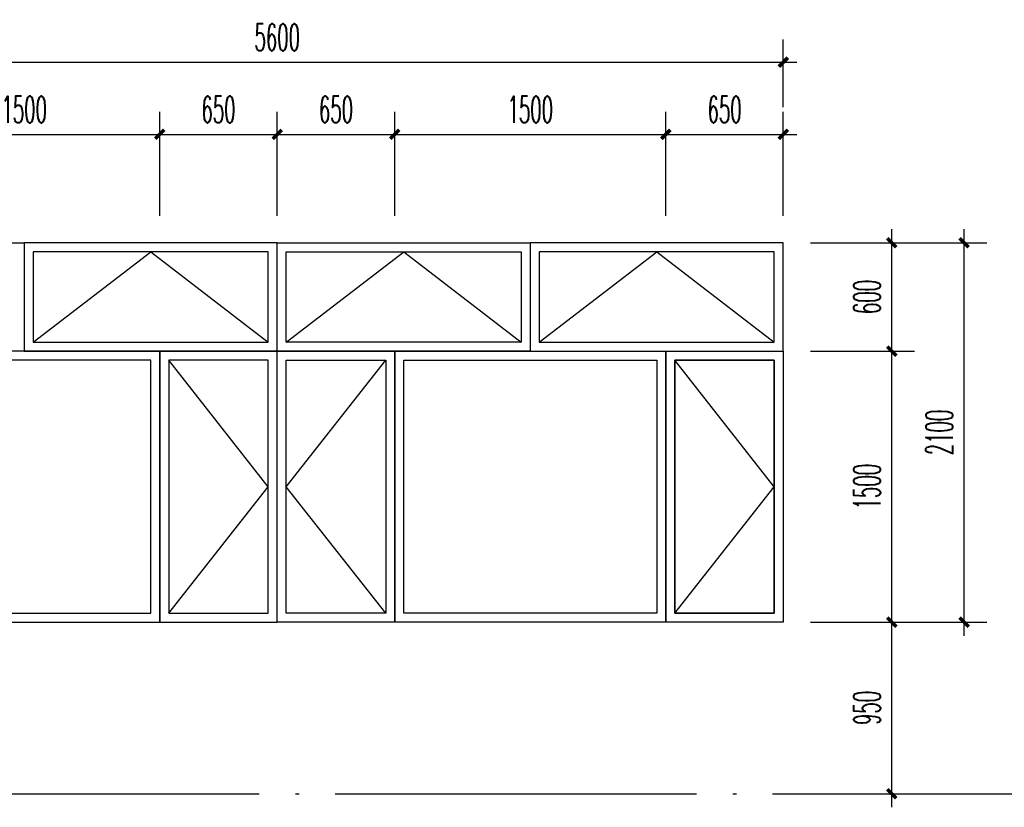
# Model space of a CAD drawing. Extents: x 1779708 to 7299578, y -1121471 to 88434.
# Tile 807 of 1056: x 6633838 to 6639285, y -1039190 to -1034830. Entities that reach past the tile are written whole.
import ezdxf

# ---------------------------------------------------------------- set-up
doc = ezdxf.new("R2010")
doc.units = 0
doc.header["$LTSCALE"] = 1000
doc.header["$MEASUREMENT"] = 0
doc.linetypes.add('DOTE', pattern=[2.42, 2, -0.2, 0.02, -0.2])
doc.layers.get('0').update_dxf_attribs({"linetype": 'CONTINUOUS'})
doc.layers.get('Defpoints').update_dxf_attribs({"linetype": 'CONTINUOUS'})
for name, color, linetype in [('DOTE', 1, 'DOTE'), ('PUB_DIM', 3, 'CONTINUOUS'), ('WINDOW', 2, 'CONTINUOUS'), ('立面细线', 114, 'CONTINUOUS')]:
    doc.layers.add(name, color=color, linetype=linetype)
doc.styles.add('_TCH_DIM_T3', font='SIMPLEX.shx', dxfattribs={"width": 0.494118, "bigfont": 'GBCBIG.shx'})
doc.dimstyles.new('_TCH_ARCH&&50', dxfattribs={"dimtxt": 148.75, "dimasz": 50, "dimexe": 125, "dimexo": 150, "dimgap": 63.125, "dimtad": 1, "dimdec": 0, "dimzin": 0, "dimdsep": 46, "dimtxsty": '_TCH_DIM_T3', "dimblk": 'ARCHTICK', "dimcen": 0.09, "dimdle": 75, "dimclrt": 7, "dimazin": 2, "dimtfac": 1, "dimtdec": 0, "dimtix": 1, "dimtmove": 2, "dimatfit": 3, "dimfxl": 250, "dimtolj": 1, "dimtzin": 0, "dimarcsym": 0})

# ---------------------------------------------------------------- blocks, each defined once
blk = doc.blocks.new('_ArchTick')
at = {"color": 0, "linetype": 'ByBlock', "const_width": 0.4}
blk.add_lwpolyline([(-0.5, -0.5), (0.5, 0.5)], dxfattribs=at)
blk = doc.blocks.new('*D4110')
at = {"layer": 'Defpoints', "color": 0, "transparency": 16777216}
for p in [(6638062.6, -1036064.7), (6638662.9, -1036064.7), (6638062.6, -1036664.7)]:
    blk.add_point(p, dxfattribs=at)
at = {"layer": 'PUB_DIM', "color": 0, "lineweight": -2, "transparency": 16777216}
for p, q in [((6638662.9, -1036739.7), (6638662.9, -1035989.7)), ((6638212.6, -1036064.7), (6638787.9, -1036064.7)), ((6638212.6, -1036664.7), (6638787.9, -1036664.7))]:
    blk.add_line(p, q, dxfattribs=at)
at = {"layer": 'PUB_DIM', "color": 0, "lineweight": -2, "transparency": 16777216, "xscale": 50, "yscale": 50, "zscale": 50}
for p, rotation in [((6638662.9, -1036064.7), 90), ((6638662.9, -1036664.7), 270)]:
    blk.add_blockref('_ArchTick', p, dxfattribs=dict(at, rotation=rotation))
at = {"layer": 'PUB_DIM', "color": 7, "transparency": 16777216, "insert": (6638525.4, -1036364.7), "char_height": 148.75, "attachment_point": 5, "rotation": 90, "style": '_TCH_DIM_T3'}
blk.add_mtext('\\A1;600', dxfattribs=at)
blk = doc.blocks.new('*D4111')
at = {"layer": 'Defpoints', "color": 0, "transparency": 16777216}
for p in [(6638062.6, -1036664.7), (6638662.9, -1036664.7), (6638062.6, -1038164.7)]:
    blk.add_point(p, dxfattribs=at)
at = {"layer": 'PUB_DIM', "color": 0, "lineweight": -2, "transparency": 16777216}
for p, q in [((6638662.9, -1038239.7), (6638662.9, -1036589.7)), ((6638212.6, -1036664.7), (6638787.9, -1036664.7)), ((6638212.6, -1038164.7), (6638787.9, -1038164.7))]:
    blk.add_line(p, q, dxfattribs=at)
at = {"layer": 'PUB_DIM', "color": 0, "lineweight": -2, "transparency": 16777216, "xscale": 50, "yscale": 50, "zscale": 50}
for p, rotation in [((6638662.9, -1036664.7), 90), ((6638662.9, -1038164.7), 270)]:
    blk.add_blockref('_ArchTick', p, dxfattribs=dict(at, rotation=rotation))
at = {"layer": 'PUB_DIM', "color": 7, "transparency": 16777216, "insert": (6638525.4, -1037414.7), "char_height": 148.75, "attachment_point": 5, "rotation": 90, "style": '_TCH_DIM_T3'}
blk.add_mtext('\\A1;1500', dxfattribs=at)
blk = doc.blocks.new('*D4112')
at = {"layer": 'Defpoints', "color": 0, "transparency": 16777216}
for p in [(6638062.6, -1038164.7), (6638662.9, -1038164.7), (6638062.6, -1039114.7)]:
    blk.add_point(p, dxfattribs=at)
at = {"layer": 'PUB_DIM', "color": 0, "lineweight": -2, "transparency": 16777216}
for p, q in [((6638662.9, -1039189.7), (6638662.9, -1038089.7)), ((6638212.6, -1038164.7), (6638787.9, -1038164.7)), ((6638212.6, -1039114.7), (6638787.9, -1039114.7))]:
    blk.add_line(p, q, dxfattribs=at)
at = {"layer": 'PUB_DIM', "color": 0, "lineweight": -2, "transparency": 16777216, "xscale": 50, "yscale": 50, "zscale": 50}
for p, rotation in [((6638662.9, -1038164.7), 90), ((6638662.9, -1039114.7), 270)]:
    blk.add_blockref('_ArchTick', p, dxfattribs=dict(at, rotation=rotation))
at = {"layer": 'PUB_DIM', "color": 7, "transparency": 16777216, "insert": (6638525.4, -1038639.7), "char_height": 148.75, "attachment_point": 5, "rotation": 90, "style": '_TCH_DIM_T3'}
blk.add_mtext('\\A1;950', dxfattribs=at)
blk = doc.blocks.new('*D4114')
at = {"layer": 'Defpoints', "color": 0, "transparency": 16777216}
for p in [(6634612.6, -1035464.3), (6633112.6, -1036064.7), (6634612.6, -1036064.7)]:
    blk.add_point(p, dxfattribs=at)
at = {"layer": 'PUB_DIM', "color": 0, "lineweight": -2, "transparency": 16777216}
for p, q in [((6633112.6, -1035914.7), (6633112.6, -1035339.3)), ((6634612.6, -1035914.7), (6634612.6, -1035339.3)), ((6633037.6, -1035464.3), (6634687.6, -1035464.3))]:
    blk.add_line(p, q, dxfattribs=at)
at = {"layer": 'PUB_DIM', "color": 0, "lineweight": -2, "transparency": 16777216, "xscale": 50, "yscale": 50, "zscale": 50, "rotation": 180}
blk.add_blockref('_ArchTick', (6633112.6, -1035464.3), dxfattribs=at)
at = {"layer": 'PUB_DIM', "color": 0, "lineweight": -2, "transparency": 16777216, "xscale": 50, "yscale": 50, "zscale": 50}
blk.add_blockref('_ArchTick', (6634612.6, -1035464.3), dxfattribs=at)
at = {"layer": 'PUB_DIM', "color": 7, "transparency": 16777216, "insert": (6633862.6, -1035326.8), "char_height": 148.75, "attachment_point": 5, "style": '_TCH_DIM_T3'}
blk.add_mtext('\\A1;1500', dxfattribs=at)
blk = doc.blocks.new('*D4115')
at = {"layer": 'Defpoints', "color": 0, "transparency": 16777216}
for p in [(6635262.6, -1035464.3), (6634612.6, -1036064.7), (6635262.6, -1036064.7)]:
    blk.add_point(p, dxfattribs=at)
at = {"layer": 'PUB_DIM', "color": 0, "lineweight": -2, "transparency": 16777216}
for p, q in [((6634612.6, -1035914.7), (6634612.6, -1035339.3)), ((6635262.6, -1035914.7), (6635262.6, -1035339.3)), ((6634537.6, -1035464.3), (6635337.6, -1035464.3))]:
    blk.add_line(p, q, dxfattribs=at)
at = {"layer": 'PUB_DIM', "color": 0, "lineweight": -2, "transparency": 16777216, "xscale": 50, "yscale": 50, "zscale": 50, "rotation": 180}
blk.add_blockref('_ArchTick', (6634612.6, -1035464.3), dxfattribs=at)
at = {"layer": 'PUB_DIM', "color": 0, "lineweight": -2, "transparency": 16777216, "xscale": 50, "yscale": 50, "zscale": 50}
blk.add_blockref('_ArchTick', (6635262.6, -1035464.3), dxfattribs=at)
at = {"layer": 'PUB_DIM', "color": 7, "transparency": 16777216, "insert": (6634937.6, -1035326.8), "char_height": 148.75, "attachment_point": 5, "style": '_TCH_DIM_T3'}
blk.add_mtext('\\A1;650', dxfattribs=at)
blk = doc.blocks.new('*D4116')
at = {"layer": 'Defpoints', "color": 0, "transparency": 16777216}
for p in [(6635912.6, -1035464.3), (6635262.6, -1036064.7), (6635912.6, -1036064.7)]:
    blk.add_point(p, dxfattribs=at)
at = {"layer": 'PUB_DIM', "color": 0, "lineweight": -2, "transparency": 16777216}
for p, q in [((6635262.6, -1035914.7), (6635262.6, -1035339.3)), ((6635912.6, -1035914.7), (6635912.6, -1035339.3)), ((6635187.6, -1035464.3), (6635987.6, -1035464.3))]:
    blk.add_line(p, q, dxfattribs=at)
at = {"layer": 'PUB_DIM', "color": 0, "lineweight": -2, "transparency": 16777216, "xscale": 50, "yscale": 50, "zscale": 50, "rotation": 180}
blk.add_blockref('_ArchTick', (6635262.6, -1035464.3), dxfattribs=at)
at = {"layer": 'PUB_DIM', "color": 0, "lineweight": -2, "transparency": 16777216, "xscale": 50, "yscale": 50, "zscale": 50}
blk.add_blockref('_ArchTick', (6635912.6, -1035464.3), dxfattribs=at)
at = {"layer": 'PUB_DIM', "color": 7, "transparency": 16777216, "insert": (6635587.6, -1035326.8), "char_height": 148.75, "attachment_point": 5, "style": '_TCH_DIM_T3'}
blk.add_mtext('\\A1;650', dxfattribs=at)
blk = doc.blocks.new('*D4117')
at = {"layer": 'Defpoints', "color": 0, "transparency": 16777216}
for p in [(6637412.6, -1035464.3), (6635912.6, -1036064.7), (6637412.6, -1036064.7)]:
    blk.add_point(p, dxfattribs=at)
at = {"layer": 'PUB_DIM', "color": 0, "lineweight": -2, "transparency": 16777216}
for p, q in [((6635912.6, -1035914.7), (6635912.6, -1035339.3)), ((6637412.6, -1035914.7), (6637412.6, -1035339.3)), ((6635837.6, -1035464.3), (6637487.6, -1035464.3))]:
    blk.add_line(p, q, dxfattribs=at)
at = {"layer": 'PUB_DIM', "color": 0, "lineweight": -2, "transparency": 16777216, "xscale": 50, "yscale": 50, "zscale": 50, "rotation": 180}
blk.add_blockref('_ArchTick', (6635912.6, -1035464.3), dxfattribs=at)
at = {"layer": 'PUB_DIM', "color": 0, "lineweight": -2, "transparency": 16777216, "xscale": 50, "yscale": 50, "zscale": 50}
blk.add_blockref('_ArchTick', (6637412.6, -1035464.3), dxfattribs=at)
at = {"layer": 'PUB_DIM', "color": 7, "transparency": 16777216, "insert": (6636662.6, -1035326.8), "char_height": 148.75, "attachment_point": 5, "style": '_TCH_DIM_T3'}
blk.add_mtext('\\A1;1500', dxfattribs=at)
blk = doc.blocks.new('*D4118')
at = {"layer": 'Defpoints', "color": 0, "transparency": 16777216}
for p in [(6638062.6, -1035464.3), (6637412.6, -1036064.7), (6638062.6, -1036064.7)]:
    blk.add_point(p, dxfattribs=at)
at = {"layer": 'PUB_DIM', "color": 0, "lineweight": -2, "transparency": 16777216}
for p, q in [((6637412.6, -1035914.7), (6637412.6, -1035339.3)), ((6638062.6, -1035914.7), (6638062.6, -1035339.3)), ((6637337.6, -1035464.3), (6638137.6, -1035464.3))]:
    blk.add_line(p, q, dxfattribs=at)
at = {"layer": 'PUB_DIM', "color": 0, "lineweight": -2, "transparency": 16777216, "xscale": 50, "yscale": 50, "zscale": 50, "rotation": 180}
blk.add_blockref('_ArchTick', (6637412.6, -1035464.3), dxfattribs=at)
at = {"layer": 'PUB_DIM', "color": 0, "lineweight": -2, "transparency": 16777216, "xscale": 50, "yscale": 50, "zscale": 50}
blk.add_blockref('_ArchTick', (6638062.6, -1035464.3), dxfattribs=at)
at = {"layer": 'PUB_DIM', "color": 7, "transparency": 16777216, "insert": (6637737.6, -1035326.8), "char_height": 148.75, "attachment_point": 5, "style": '_TCH_DIM_T3'}
blk.add_mtext('\\A1;650', dxfattribs=at)
blk = doc.blocks.new('*D4119')
at = {"layer": 'Defpoints', "color": 0, "transparency": 16777216}
for p in [(6638062.6, -1035064.7), (6632462.6, -1035464.3), (6638062.6, -1035464.3)]:
    blk.add_point(p, dxfattribs=at)
at = {"layer": 'PUB_DIM', "color": 0, "lineweight": -2, "transparency": 16777216}
for p, q in [((6632462.6, -1035314.3), (6632462.6, -1034939.7)), ((6638062.6, -1035314.3), (6638062.6, -1034939.7)), ((6632387.6, -1035064.7), (6638137.6, -1035064.7))]:
    blk.add_line(p, q, dxfattribs=at)
at = {"layer": 'PUB_DIM', "color": 0, "lineweight": -2, "transparency": 16777216, "xscale": 50, "yscale": 50, "zscale": 50, "rotation": 180}
blk.add_blockref('_ArchTick', (6632462.6, -1035064.7), dxfattribs=at)
at = {"layer": 'PUB_DIM', "color": 0, "lineweight": -2, "transparency": 16777216, "xscale": 50, "yscale": 50, "zscale": 50}
blk.add_blockref('_ArchTick', (6638062.6, -1035064.7), dxfattribs=at)
at = {"layer": 'PUB_DIM', "color": 7, "transparency": 16777216, "insert": (6635262.6, -1034927.2), "char_height": 148.75, "attachment_point": 5, "style": '_TCH_DIM_T3'}
blk.add_mtext('\\A1;5600', dxfattribs=at)
blk = doc.blocks.new('*D4120')
at = {"layer": 'Defpoints', "color": 0, "transparency": 16777216}
for p in [(6638212.6, -1036064.7), (6639063.1, -1036064.7), (6638212.6, -1038164.7)]:
    blk.add_point(p, dxfattribs=at)
at = {"layer": 'PUB_DIM', "color": 0, "lineweight": -2, "transparency": 16777216}
for p, q in [((6639063.1, -1038239.7), (6639063.1, -1035989.7)), ((6638362.6, -1036064.7), (6639188.1, -1036064.7)), ((6638362.6, -1038164.7), (6639188.1, -1038164.7))]:
    blk.add_line(p, q, dxfattribs=at)
at = {"layer": 'PUB_DIM', "color": 0, "lineweight": -2, "transparency": 16777216, "xscale": 50, "yscale": 50, "zscale": 50}
for p, rotation in [((6639063.1, -1036064.7), 90), ((6639063.1, -1038164.7), 270)]:
    blk.add_blockref('_ArchTick', p, dxfattribs=dict(at, rotation=rotation))
at = {"layer": 'PUB_DIM', "color": 7, "transparency": 16777216, "insert": (6638925.6, -1037114.7), "char_height": 148.75, "attachment_point": 5, "rotation": 90, "style": '_TCH_DIM_T3'}
blk.add_mtext('\\A1;2100', dxfattribs=at)

msp = doc.modelspace()

# ---------------------------------------------------------------- linework, layer by layer
at = {"layer": 'DOTE'}
msp.add_line((6604123.1, -1039114.7), (6640023.1, -1039114.7), dxfattribs=at)
at = {"layer": 'WINDOW'}
for points in [[(6632462.6, -1036064.7), (6633862.6, -1036064.7), (6633862.6, -1036664.7), (6632462.6, -1036664.7)], [(6633862.6, -1036664.7), (6635262.6, -1036664.7), (6635262.6, -1036064.7), (6633862.6, -1036064.7)], [(6635262.6, -1036064.7), (6636662.6, -1036064.7), (6636662.6, -1036664.7), (6635262.6, -1036664.7)], [(6636662.6, -1036664.7), (6638062.6, -1036664.7), (6638062.6, -1036064.7), (6636662.6, -1036064.7)], [(6633112.6, -1038164.7), (6634612.6, -1038164.7), (6634612.6, -1036664.7), (6633112.6, -1036664.7)], [(6634612.6, -1038164.7), (6635262.6, -1038164.7), (6635262.6, -1036664.7), (6634612.6, -1036664.7)], [(6635912.6, -1038164.7), (6635262.6, -1038164.7), (6635262.6, -1036664.7), (6635912.6, -1036664.7)], [(6637412.6, -1038164.7), (6635912.6, -1038164.7), (6635912.6, -1036664.7), (6637412.6, -1036664.7)], [(6637412.6, -1036664.7), (6638062.6, -1036664.7), (6638062.6, -1038164.7), (6637412.6, -1038164.7)]]:
    msp.add_lwpolyline(points, close=True, dxfattribs=at)
at = {"layer": '立面细线'}
for points in [[(6633912.6, -1036614.7), (6635212.6, -1036614.7), (6635212.6, -1036114.7), (6633912.6, -1036114.7)], [(6635312.6, -1036114.7), (6636612.6, -1036114.7), (6636612.6, -1036614.7), (6635312.6, -1036614.7)], [(6636712.6, -1036614.7), (6638012.6, -1036614.7), (6638012.6, -1036114.7), (6636712.6, -1036114.7)], [(6633162.6, -1038114.7), (6634562.6, -1038114.7), (6634562.6, -1036714.7), (6633162.6, -1036714.7)], [(6637362.6, -1038114.7), (6635962.6, -1038114.7), (6635962.6, -1036714.7), (6637362.6, -1036714.7)], [(6637462.6, -1036714.7), (6638012.6, -1036714.7), (6638012.6, -1038114.7), (6637462.6, -1038114.7)]]:
    msp.add_lwpolyline(points, close=True, dxfattribs=at)
for points in [[(6633912.6, -1036614.7), (6634562.6, -1036114.7), (6635212.6, -1036614.7)], [(6635312.6, -1036614.7), (6635962.6, -1036114.7), (6636612.6, -1036614.7)], [(6636712.6, -1036614.7), (6637362.6, -1036114.7), (6638012.6, -1036614.7)], [(6634662.6, -1038114.7), (6635212.6, -1038114.7), (6635212.6, -1036714.7), (6634662.6, -1036714.7), (6634662.6, -1038114.7), (6635212.6, -1037414.7), (6634662.6, -1036714.7)], [(6635862.6, -1038114.7), (6635312.6, -1038114.7), (6635312.6, -1036714.7), (6635862.6, -1036714.7), (6635862.6, -1038114.7), (6635312.6, -1037414.7), (6635862.6, -1036714.7)], [(6637462.6, -1038114.7), (6638012.6, -1038114.7), (6638012.6, -1036714.7), (6637462.6, -1036714.7), (6637462.6, -1038114.7), (6638012.6, -1037414.7), (6637462.6, -1036714.7)]]:
    msp.add_lwpolyline(points, dxfattribs=at)

# ---------------------------------------------------------------- dimensions: what is measured, and where the dimension line sits
at = {"layer": 'PUB_DIM'}
for p1, p2, distance, picture, middle in [((6632462.6, -1035464.3), (6638062.6, -1035464.3), 399.5, '*D4119', (6635262.6, -1034927.2)), ((6633112.6, -1036064.7), (6634612.6, -1036064.7), 600.4, '*D4114', (6633862.6, -1035326.8)), ((6634612.6, -1036064.7), (6635262.6, -1036064.7), 600.4, '*D4115', (6634937.6, -1035326.8)), ((6635262.6, -1036064.7), (6635912.6, -1036064.7), 600.4, '*D4116', (6635587.6, -1035326.8)), ((6635912.6, -1036064.7), (6637412.6, -1036064.7), 600.4, '*D4117', (6636662.6, -1035326.8)), ((6637412.6, -1036064.7), (6638062.6, -1036064.7), 600.4, '*D4118', (6637737.6, -1035326.8)), ((6638062.6, -1036664.7), (6638062.6, -1036064.7), -600.3, '*D4110', (6638525.4, -1036364.7)), ((6638212.6, -1038164.7), (6638212.6, -1036064.7), -850.5, '*D4120', (6638925.6, -1037114.7)), ((6638062.6, -1038164.7), (6638062.6, -1036664.7), -600.3, '*D4111', (6638525.4, -1037414.7)), ((6638062.6, -1039114.7), (6638062.6, -1038164.7), -600.3, '*D4112', (6638525.4, -1038639.7))]:
    dim = msp.add_aligned_dim(p1=p1, p2=p2, distance=distance, dimstyle='_TCH_ARCH&&50', dxfattribs=at)
    dim.commit()
    dim.dimension.update_dxf_attribs({"geometry": picture, "text_midpoint": middle})

doc.saveas('drawing.dxf')
